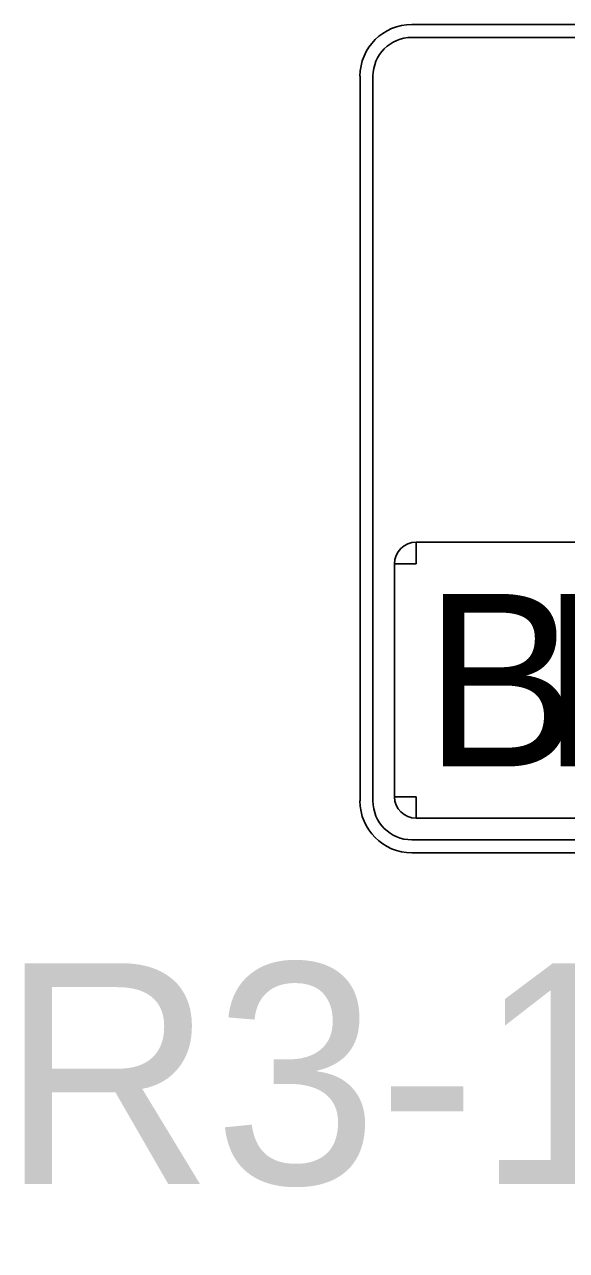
# Model space of a CAD drawing. Extents: x 99958 to 100176, y 99935 to 100011.
# Drawn here: x 100105.2056 to 100105.3821, y 99973.2103 to 99973.61 of the extents above; entities that cross this region are included whole.
import ezdxf

# ---------------------------------------------------------------- set-up
doc = ezdxf.new("R2010")
doc.units = 0
doc.layers.add('TR_SN_ConstructionSigns', color=7, linetype='Continuous')

msp = doc.modelspace()

# ---------------------------------------------------------------- linework, layer by layer
at = {"layer": 'TR_SN_ConstructionSigns'}
for p, q in [((100105.63549, 99973.61001), (100105.33174, 99973.61001)), ((100105.63549, 99973.61001), (100105.33174, 99973.61001)), ((100105.33174, 99973.61001), (100105.63549, 99973.61001)), ((100105.33174, 99973.60579), (100105.63549, 99973.60579)), ((100105.31487, 99973.59314), (100105.31487, 99973.35689)), ((100105.31487, 99973.59314), (100105.31487, 99973.35689)), ((100105.31487, 99973.35689), (100105.31487, 99973.59314)), ((100105.31909, 99973.35689), (100105.31909, 99973.59314)), ((100105.33315, 99973.43423), (100105.33315, 99973.44126)), ((100105.63409, 99973.44126), (100105.33315, 99973.44126)), ((100105.33315, 99973.44126), (100105.33315, 99973.43423)), ((100105.32612, 99973.43423), (100105.33315, 99973.43423)), ((100105.33315, 99973.43423), (100105.32612, 99973.43423)), ((100105.32612, 99973.43423), (100105.32612, 99973.35829)), ((100105.33315, 99973.35829), (100105.32612, 99973.35829)), ((100105.32612, 99973.35829), (100105.33315, 99973.35829)), ((100105.33315, 99973.35126), (100105.33315, 99973.35829)), ((100105.33315, 99973.35829), (100105.33315, 99973.35126)), ((100105.33315, 99973.35126), (100105.63409, 99973.35126)), ((100105.63549, 99973.34423), (100105.33174, 99973.34423)), ((100105.33174, 99973.34001), (100105.63549, 99973.34001)), ((100105.33174, 99973.34001), (100105.63549, 99973.34001)), ((100105.63549, 99973.34001), (100105.33174, 99973.34001))]:
    msp.add_line(p, q, dxfattribs=at)
for centre, radius, start, end in [((100105.33174, 99973.59314), 0.01688, 90, 180), ((100105.33174, 99973.59314), 0.01688, 90, 180), ((100105.33174, 99973.59314), 0.01688, 90, 180), ((100105.33174, 99973.59314), 0.01266, 90, 180), ((100105.33315, 99973.43423), 0.00703, 90, 180), ((100105.33174, 99973.35689), 0.01688, 180, 270), ((100105.33174, 99973.35689), 0.01688, 180, 270), ((100105.33174, 99973.35689), 0.01688, 180, 270), ((100105.33174, 99973.35689), 0.01266, 180, 270), ((100105.33315, 99973.35829), 0.00703, 180, 270)]:
    msp.add_arc(centre, radius, start, end, dxfattribs=at)

# ---------------------------------------------------------------- texts
for s, p in [('B', (100105.3357, 99973.36814)), ('I', (100105.37333, 99973.36814))]:
    msp.add_text(s, height=0.05625, dxfattribs=at).set_placement(p)
msp.add_text('R3-17 (B/W)', height=0.072, rotation=360, dxfattribs=at).set_placement((100105.19766, 99973.23201))

doc.saveas('drawing.dxf')
